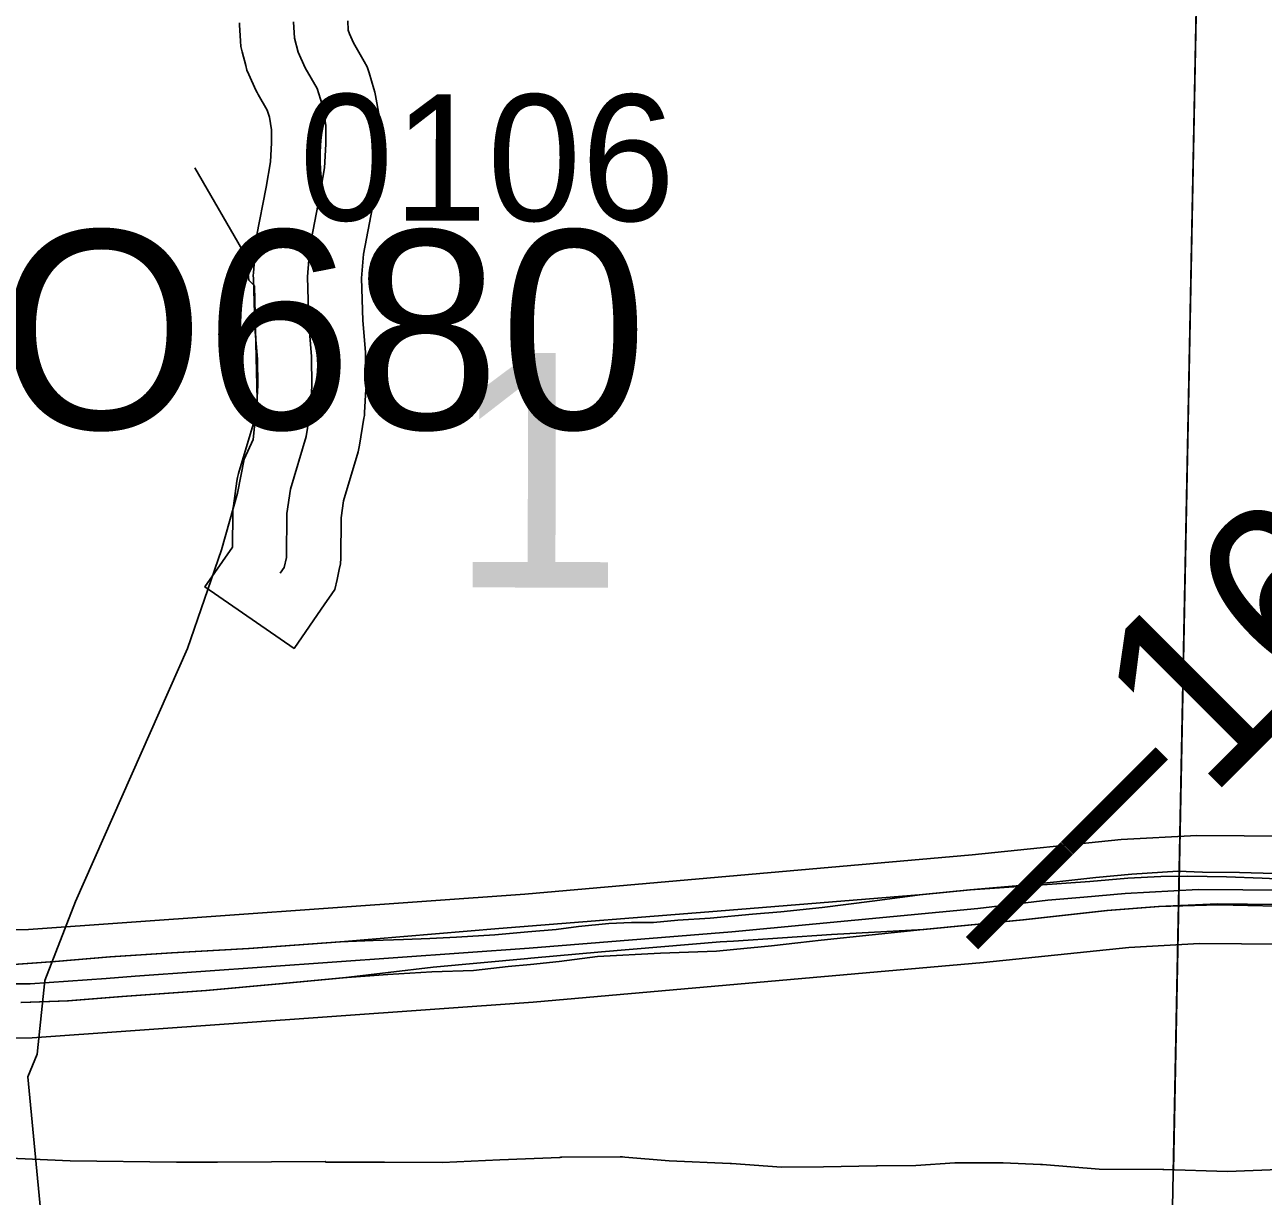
# Model space of a CAD drawing. Extents: x -132.8 to -73.3, y -60 to -26.
# Drawn here: x -122.024 to -121.338, y -33.394 to -32.745 of the extents above; entities that cross this region are included whole.
import ezdxf

# ---------------------------------------------------------------- set-up
doc = ezdxf.new("R2010")
doc.units = 0
for name, color, linetype in [('tdCoDivCarto', 7, 'Continuous'), ('tdCoHydroRiver', 7, 'Continuous'), ('tdCoInt', 7, 'Continuous'), ('tdCoIntCL', 7, 'Continuous'), ('tdCoIntRte', 7, 'Continuous'), ('tdCoPrimary', 7, 'Continuous'), ('tdCoSecRdNmbr', 7, 'Continuous'), ('tdCoSecRteBand', 7, 'Continuous'), ('tdCoSecRteCL', 7, 'Continuous'), ('tdCoSectLine', 7, 'Continuous'), ('tdCoSectLinePart', 7, 'Continuous'), ('tdCoSectNmbr', 7, 'Continuous'), ('tdCoStrucPriMaintName', 7, 'Continuous'), ('tdCoSurfGravel', 7, 'Continuous'), ('tdCoTwpBndry', 7, 'Continuous'), ('tdCoTwpBndryShd', 7, 'Continuous'), ('tdStHwyIntRefPost1', 7, 'Continuous')]:
    doc.layers.add(name, color=color, linetype=linetype)

msp = doc.modelspace()

# ---------------------------------------------------------------- linework, layer by layer
at = {"layer": 'tdCoDivCarto'}
for p, q in [((-121.39427, -33.21692), (-121.41265, -33.21794)), ((-121.37927, -33.21676), (-121.39427, -33.21692)), ((-121.35781, -33.21707), (-121.37927, -33.21676)), ((-121.33816, -33.21786), (-121.35781, -33.21707)), ((-121.46245, -33.22181), (-121.49972, -33.2244)), ((-121.43364, -33.21968), (-121.46245, -33.22181)), ((-121.41265, -33.21794), (-121.43364, -33.21968)), ((-121.32608, -33.21841), (-121.33816, -33.21786)), ((-121.52595, -33.22694), (-121.64008, -33.23609)), ((-121.49972, -33.2244), (-121.52595, -33.22694)), ((-121.64008, -33.23609), (-121.76119, -33.24566)), ((-121.47029, -33.24094), (-121.42375, -33.23584)), ((-121.42375, -33.23584), (-121.39527, -33.2335)), ((-121.39527, -33.2335), (-121.36251, -33.23268)), ((-121.36251, -33.23268), (-121.32958, -33.23331)), ((-121.52555, -33.24626), (-121.47029, -33.24094)), ((-121.76119, -33.24566), (-121.84888, -33.25317)), ((-121.63101, -33.2527), (-121.57682, -33.24908)), ((-121.57682, -33.24908), (-121.52555, -33.24626)), ((-121.89951, -33.25686), (-121.9421, -33.25916)), ((-121.84888, -33.25317), (-121.89951, -33.25686)), ((-121.70423, -33.25862), (-121.63847, -33.25319)), ((-121.63847, -33.25319), (-121.63101, -33.2527)), ((-122.00677, -33.26399), (-122.03761, -33.26629)), ((-121.97639, -33.26146), (-122.00677, -33.26399)), ((-121.9421, -33.25916), (-121.97639, -33.26146)), ((-121.79745, -33.26717), (-121.745, -33.2624)), ((-121.745, -33.2624), (-121.74344, -33.26226)), ((-121.74344, -33.26226), (-121.70423, -33.25862)), ((-121.84731, -33.27303), (-121.79745, -33.26717)), ((-121.92318, -33.28005), (-121.88259, -33.27643)), ((-121.88259, -33.27643), (-121.84731, -33.27303)), ((-122.02562, -33.28685), (-121.99969, -33.28579)), ((-121.99969, -33.28579), (-121.96973, -33.28345)), ((-121.96973, -33.28345), (-121.92318, -33.28005))]:
    msp.add_line(p, q, dxfattribs=at)
for points in [[(-121.32608, -33.21841), (-121.33816, -33.21786), (-121.35781, -33.21707), (-121.37927, -33.21676), (-121.39427, -33.21692), (-121.41265, -33.21794), (-121.43364, -33.21968), (-121.46245, -33.22181), (-121.49972, -33.2244), (-121.52595, -33.22694), (-121.64008, -33.23609), (-121.76119, -33.24566), (-121.84888, -33.25317), (-121.89951, -33.25686), (-121.9421, -33.25916), (-121.97639, -33.26146), (-122.00677, -33.26399), (-122.03761, -33.26629)], [(-121.32608, -33.21841), (-121.33816, -33.21786), (-121.35781, -33.21707), (-121.37927, -33.21676), (-121.39427, -33.21692), (-121.41265, -33.21794), (-121.43364, -33.21968), (-121.46245, -33.22181), (-121.49972, -33.2244), (-121.52595, -33.22694), (-121.64008, -33.23609), (-121.76119, -33.24566), (-121.84888, -33.25317), (-121.89951, -33.25686), (-121.9421, -33.25916), (-121.97639, -33.26146), (-122.00677, -33.26399), (-122.03761, -33.26629)], [(-121.32608, -33.21841), (-121.33816, -33.21786), (-121.35781, -33.21707), (-121.37927, -33.21676), (-121.39427, -33.21692), (-121.41265, -33.21794), (-121.43364, -33.21968), (-121.46245, -33.22181), (-121.49972, -33.2244), (-121.52595, -33.22694), (-121.64008, -33.23609), (-121.76119, -33.24566), (-121.84888, -33.25317), (-121.89951, -33.25686), (-121.9421, -33.25916), (-121.97639, -33.26146), (-122.00677, -33.26399), (-122.03761, -33.26629)], [(-121.63101, -33.2527), (-121.57682, -33.24908), (-121.52555, -33.24626), (-121.47029, -33.24094), (-121.42375, -33.23584), (-121.39527, -33.2335), (-121.36251, -33.23268), (-121.32958, -33.23331), (-121.31037, -33.23457), (-121.27744, -33.23878), (-121.20843, -33.24883)], [(-121.63101, -33.2527), (-121.57682, -33.24908), (-121.52555, -33.24626), (-121.47029, -33.24094), (-121.42375, -33.23584), (-121.39527, -33.2335), (-121.36251, -33.23268), (-121.32958, -33.23331), (-121.31037, -33.23457), (-121.27744, -33.23878), (-121.20843, -33.24883)], [(-121.63101, -33.2527), (-121.57682, -33.24908), (-121.52555, -33.24626), (-121.47029, -33.24094), (-121.42375, -33.23584), (-121.39527, -33.2335), (-121.36251, -33.23268), (-121.32958, -33.23331), (-121.31037, -33.23457), (-121.27744, -33.23878), (-121.20843, -33.24883)], [(-121.74344, -33.26226), (-121.70423, -33.25862), (-121.63847, -33.25319), (-121.63101, -33.2527)], [(-121.74344, -33.26226), (-121.70423, -33.25862), (-121.63847, -33.25319), (-121.63101, -33.2527)], [(-121.74344, -33.26226), (-121.70423, -33.25862), (-121.63847, -33.25319), (-121.63101, -33.2527)], [(-122.02562, -33.28685), (-121.99969, -33.28579), (-121.96973, -33.28345), (-121.92318, -33.28005), (-121.88259, -33.27643), (-121.84731, -33.27303), (-121.79745, -33.26717), (-121.745, -33.2624), (-121.74344, -33.26226)], [(-122.02562, -33.28685), (-121.99969, -33.28579), (-121.96973, -33.28345), (-121.92318, -33.28005), (-121.88259, -33.27643), (-121.84731, -33.27303), (-121.79745, -33.26717), (-121.745, -33.2624), (-121.74344, -33.26226)], [(-122.02562, -33.28685), (-121.99969, -33.28579), (-121.96973, -33.28345), (-121.92318, -33.28005), (-121.88259, -33.27643), (-121.84731, -33.27303), (-121.79745, -33.26717), (-121.745, -33.2624), (-121.74344, -33.26226)]]:
    msp.add_lwpolyline(points, dxfattribs=at)
at = {"layer": 'tdCoHydroRiver'}
msp.add_lwpolyline([(-122.01467, -33.40539), (-122.02205, -33.3279), (-122.01698, -33.31542), (-122.01271, -33.27452), (-121.99576, -33.23082), (-121.93358, -33.09054), (-121.91473, -33.03584), (-121.906, -33.00453), (-121.90234, -32.9857), (-121.8973, -32.9748), (-121.89513, -32.95278), (-121.89658, -32.88964), (-121.89965, -32.8864), (-121.90089, -32.87375), (-121.92953, -32.82407)], dxfattribs=at)
at = {"layer": 'tdCoInt'}
for points in [[(-122.41246, -33.16286), (-122.36619, -33.17473), (-122.2093, -33.22106), (-122.13528, -33.24083), (-122.11392, -33.24458), (-122.08485, -33.24666), (-122.02186, -33.24634), (-121.74666, -33.22678), (-121.49891, -33.20484), (-121.41621, -33.1965), (-121.37438, -33.19414), (-121.32177, -33.19449)], [(-122.41517, -33.22405), (-122.26913, -33.26562), (-122.14839, -33.29945), (-122.12147, -33.30418), (-122.08661, -33.30666), (-122.01977, -33.30634), (-121.74213, -33.28661), (-121.49251, -33.2645), (-121.41196, -33.25636), (-121.37289, -33.25415), (-121.32633, -33.25446)]]:
    msp.add_lwpolyline(points, dxfattribs=at)
at = {"layer": 'tdCoIntCL'}
msp.add_lwpolyline([(-122.05506, -33.27634), (-122.02081, -33.27634), (-121.97873, -33.2734), (-121.96275, -33.2721), (-121.74439, -33.2567), (-121.63198, -33.24763), (-121.49571, -33.23467), (-121.45682, -33.23002), (-121.43692, -33.22839), (-121.41408, -33.22643), (-121.37363, -33.22415), (-121.32405, -33.22447)], dxfattribs=at)
at = {"layer": 'tdCoIntRte'}
for points in [[(-121.33115, -33.2152), (-121.35072, -33.21474), (-121.3712, -33.21451), (-121.38478, -33.21405), (-121.41033, -33.21566), (-121.43035, -33.2175), (-121.45199, -33.2198), (-121.47017, -33.22164), (-121.50009, -33.2244), (-121.52633, -33.22694), (-121.55418, -33.23062), (-121.58203, -33.23407), (-121.60482, -33.2366), (-121.62047, -33.23775), (-121.64395, -33.24006), (-121.6619, -33.24121), (-121.67548, -33.24236), (-121.68768, -33.24236), (-121.70011, -33.24305), (-121.71691, -33.24466), (-121.72934, -33.24627), (-121.74499, -33.24765), (-121.7634, -33.24926), (-121.78458, -33.25064), (-121.79931, -33.25133), (-121.81404, -33.25179), (-121.83084, -33.25248), (-121.84926, -33.25317), (-121.89989, -33.25686), (-121.94247, -33.25916), (-121.97677, -33.26146), (-122.00715, -33.26399), (-122.03799, -33.26629)], [(-121.33115, -33.2152), (-121.35072, -33.21474), (-121.3712, -33.21451), (-121.38478, -33.21405), (-121.41033, -33.21566), (-121.43035, -33.2175), (-121.45199, -33.2198), (-121.47017, -33.22164), (-121.50009, -33.2244), (-121.52633, -33.22694), (-121.55418, -33.23062), (-121.58203, -33.23407), (-121.60482, -33.2366), (-121.62047, -33.23775), (-121.64395, -33.24006), (-121.6619, -33.24121), (-121.67548, -33.24236), (-121.68768, -33.24236), (-121.70011, -33.24305), (-121.71691, -33.24466), (-121.72934, -33.24627), (-121.74499, -33.24765), (-121.7634, -33.24926), (-121.78458, -33.25064), (-121.79931, -33.25133), (-121.81404, -33.25179), (-121.83084, -33.25248), (-121.84926, -33.25317), (-121.89989, -33.25686), (-121.94247, -33.25916), (-121.97677, -33.26146), (-122.00715, -33.26399), (-122.03799, -33.26629)], [(-122.026, -33.28685), (-122.00007, -33.28579), (-121.97011, -33.28345), (-121.92356, -33.28005), (-121.88297, -33.27643), (-121.84769, -33.27303), (-121.82261, -33.27133), (-121.79817, -33.26985), (-121.77522, -33.269), (-121.75588, -33.26687), (-121.74352, -33.26566), (-121.72761, -33.26411), (-121.70636, -33.26134), (-121.67151, -33.25943), (-121.64048, -33.25837), (-121.63102, -33.25744), (-121.61009, -33.25539), (-121.59542, -33.25369), (-121.58246, -33.25221), (-121.52593, -33.24626), (-121.47067, -33.24094), (-121.42413, -33.23584), (-121.39565, -33.2335), (-121.36292, -33.23202), (-121.32955, -33.23244)], [(-122.026, -33.28685), (-122.00007, -33.28579), (-121.97011, -33.28345), (-121.92356, -33.28005), (-121.88297, -33.27643), (-121.84769, -33.27303), (-121.82261, -33.27133), (-121.79817, -33.26985), (-121.77522, -33.269), (-121.75588, -33.26687), (-121.74352, -33.26566), (-121.72761, -33.26411), (-121.70636, -33.26134), (-121.67151, -33.25943), (-121.64048, -33.25837), (-121.63102, -33.25744), (-121.61009, -33.25539), (-121.59542, -33.25369), (-121.58246, -33.25221), (-121.52593, -33.24626), (-121.47067, -33.24094), (-121.42413, -33.23584), (-121.39565, -33.2335), (-121.36292, -33.23202), (-121.32955, -33.23244)]]:
    msp.add_lwpolyline(points, dxfattribs=at)
at = {"layer": 'tdCoPrimary'}
for points in [[(-121.32608, -33.21841), (-121.33816, -33.21786), (-121.35781, -33.21707), (-121.37927, -33.21676), (-121.39427, -33.21692), (-121.41265, -33.21794), (-121.43364, -33.21968), (-121.46245, -33.22181), (-121.49972, -33.2244), (-121.52595, -33.22694), (-121.64008, -33.23609), (-121.76119, -33.24566), (-121.84888, -33.25317), (-121.89951, -33.25686), (-121.9421, -33.25916), (-121.97639, -33.26146), (-122.00677, -33.26399), (-122.03761, -33.26629)], [(-121.32608, -33.21841), (-121.33816, -33.21786), (-121.35781, -33.21707), (-121.37927, -33.21676), (-121.39427, -33.21692), (-121.41265, -33.21794), (-121.43364, -33.21968), (-121.46245, -33.22181), (-121.49972, -33.2244), (-121.52595, -33.22694), (-121.64008, -33.23609), (-121.76119, -33.24566), (-121.84888, -33.25317), (-121.89951, -33.25686), (-121.9421, -33.25916), (-121.97639, -33.26146), (-122.00677, -33.26399), (-122.03761, -33.26629)], [(-121.32608, -33.21841), (-121.33816, -33.21786), (-121.35781, -33.21707), (-121.37927, -33.21676), (-121.39427, -33.21692), (-121.41265, -33.21794), (-121.43364, -33.21968), (-121.46245, -33.22181), (-121.49972, -33.2244), (-121.52595, -33.22694), (-121.64008, -33.23609), (-121.76119, -33.24566), (-121.84888, -33.25317), (-121.89951, -33.25686), (-121.9421, -33.25916), (-121.97639, -33.26146), (-122.00677, -33.26399), (-122.03761, -33.26629)], [(-122.02562, -33.28685), (-121.99969, -33.28579), (-121.96973, -33.28345), (-121.92318, -33.28005), (-121.88259, -33.27643), (-121.84731, -33.27303), (-121.79745, -33.26717), (-121.745, -33.2624), (-121.74344, -33.26226), (-121.70423, -33.25862), (-121.63847, -33.25319), (-121.63101, -33.2527), (-121.57682, -33.24908), (-121.52555, -33.24626), (-121.47029, -33.24094), (-121.42375, -33.23584), (-121.39527, -33.2335), (-121.36251, -33.23268), (-121.32958, -33.23331)], [(-121.63101, -33.2527), (-121.57682, -33.24908), (-121.52555, -33.24626), (-121.47029, -33.24094), (-121.42375, -33.23584), (-121.39527, -33.2335), (-121.36251, -33.23268), (-121.32958, -33.23331), (-121.31037, -33.23457), (-121.27744, -33.23878), (-121.20843, -33.24883)], [(-121.63101, -33.2527), (-121.57682, -33.24908), (-121.52555, -33.24626), (-121.47029, -33.24094), (-121.42375, -33.23584), (-121.39527, -33.2335), (-121.36251, -33.23268), (-121.32958, -33.23331), (-121.31037, -33.23457), (-121.27744, -33.23878), (-121.20843, -33.24883)], [(-121.74344, -33.26226), (-121.70423, -33.25862), (-121.63847, -33.25319), (-121.63101, -33.2527)], [(-121.74344, -33.26226), (-121.70423, -33.25862), (-121.63847, -33.25319), (-121.63101, -33.2527)], [(-122.02562, -33.28685), (-121.99969, -33.28579), (-121.96973, -33.28345), (-121.92318, -33.28005), (-121.88259, -33.27643), (-121.84731, -33.27303), (-121.79745, -33.26717), (-121.745, -33.2624), (-121.74344, -33.26226)], [(-122.02562, -33.28685), (-121.99969, -33.28579), (-121.96973, -33.28345), (-121.92318, -33.28005), (-121.88259, -33.27643), (-121.84731, -33.27303), (-121.79745, -33.26717), (-121.745, -33.2624), (-121.74344, -33.26226)]]:
    msp.add_lwpolyline(points, dxfattribs=at)
at = {"layer": 'tdCoSecRteBand'}
for points in [[(-121.84481, -32.74271), (-121.84454, -32.74776), (-121.84397, -32.74995), (-121.84171, -32.75491), (-121.83574, -32.76529), (-121.83405, -32.76823), (-121.83306, -32.77147), (-121.83035, -32.78035), (-121.82981, -32.78213), (-121.82949, -32.78397), (-121.82751, -32.79532), (-121.82707, -32.79787), (-121.82707, -32.80046), (-121.82707, -32.81106), (-121.82707, -32.81191), (-121.82712, -32.81276), (-121.82786, -32.82583), (-121.82795, -32.82749), (-121.82823, -32.82914), (-121.83094, -32.84517), (-121.831, -32.84553), (-121.83107, -32.84589), (-121.83616, -32.87202), (-121.83715, -32.88524), (-121.83648, -32.9088), (-121.83506, -32.92627), (-121.83498, -32.92725), (-121.83496, -32.92824), (-121.83472, -32.94477), (-121.8347, -32.94586), (-121.83476, -32.94694), (-121.8355, -32.95977), (-121.83559, -32.96134), (-121.83585, -32.96289), (-121.83832, -32.97793), (-121.83862, -32.9798), (-121.83916, -32.98161), (-121.84718, -33.00864), (-121.84855, -33.01806), (-121.84877, -33.04046), (-121.8488, -33.04367), (-121.84952, -33.04681), (-121.85075, -33.05223), (-121.85204, -33.05789), (-121.85534, -33.06266), (-121.85756, -33.06587), (-121.87463, -33.09053), (-121.92397, -33.05638), (-121.90871, -33.03435), (-121.90852, -33.01544), (-121.9085, -33.01342), (-121.90821, -33.01143), (-121.90624, -32.99786), (-121.90593, -32.99572), (-121.90531, -32.99365), (-121.89722, -32.96636), (-121.89531, -32.95474), (-121.89473, -32.94457), (-121.89494, -32.93013), (-121.89634, -32.91287), (-121.89641, -32.91208), (-121.89643, -32.9113), (-121.89717, -32.88541), (-121.89721, -32.88386), (-121.8971, -32.88232), (-121.89586, -32.86579), (-121.89573, -32.86403), (-121.89539, -32.86229), (-121.89004, -32.83479), (-121.88767, -32.82077), (-121.88707, -32.81021), (-121.88707, -32.80305), (-121.88828, -32.79609), (-121.88946, -32.79224), (-121.89443, -32.78359), (-121.89512, -32.78238), (-121.8957, -32.78112), (-121.89964, -32.77249), (-121.90075, -32.77007), (-121.90141, -32.76751), (-121.90338, -32.75986), (-121.90413, -32.75697), (-121.90429, -32.75399), (-121.90478, -32.74486), (-121.90484, -32.74378)], [(-122.0362, -33.3729), (-121.9987, -33.37457), (-121.93975, -33.37522), (-121.91702, -33.37518), (-121.88715, -33.37513), (-121.85729, -33.3748), (-121.85729, -33.37507), (-121.85702, -33.37507), (-121.85702, -33.37518), (-121.82445, -33.37533), (-121.79239, -33.37539), (-121.76055, -33.37401), (-121.76054, -33.37401), (-121.76053, -33.37401), (-121.72726, -33.37259), (-121.72671, -33.37257), (-121.72615, -33.37256), (-121.69387, -33.37239), (-121.69255, -33.37238), (-121.69123, -33.37249), (-121.66665, -33.37452), (-121.63295, -33.37603), (-121.63255, -33.37605), (-121.63215, -33.37608), (-121.60446, -33.37805), (-121.58121, -33.37793), (-121.55189, -33.37727), (-121.55164, -33.37727), (-121.55139, -33.37727), (-121.52996, -33.37715), (-121.50852, -33.37562), (-121.50738, -33.37554), (-121.50623, -33.37554), (-121.48282, -33.37566), (-121.48226, -33.37566), (-121.48171, -33.37568), (-121.461, -33.37656), (-121.46047, -33.37658), (-121.45994, -33.37662), (-121.42843, -33.37907), (-121.39325, -33.37935), (-121.39294, -33.37936), (-121.39264, -33.37937), (-121.35741, -33.38037)], [(-121.35741, -33.38037), (-121.32885, -33.37926)]]:
    msp.add_lwpolyline(points, dxfattribs=at)
at = {"layer": 'tdCoSecRteCL'}
msp.add_lwpolyline([(-121.88222, -33.04879), (-121.88, -33.04558), (-121.87877, -33.04016), (-121.87852, -33.01574), (-121.87655, -33.00218), (-121.86792, -32.97308), (-121.86545, -32.95804), (-121.86471, -32.94521), (-121.86496, -32.92869), (-121.86644, -32.91044), (-121.86718, -32.88455), (-121.86595, -32.86803), (-121.86052, -32.84016), (-121.85781, -32.82413), (-121.85707, -32.81106), (-121.85707, -32.80046), (-121.85904, -32.78911), (-121.86176, -32.78023), (-121.86841, -32.76864), (-121.87236, -32.76001), (-121.87433, -32.75237), (-121.87483, -32.74324)], dxfattribs=at)
at = {"layer": 'tdCoSectLine'}
msp.add_lwpolyline([(-121.38792, -33.40952), (-121.3677, -32.37995)], dxfattribs=at)
at = {"layer": 'tdCoSectLinePart'}
msp.add_lwpolyline([(-121.38734, -33.37984), (-121.36829, -32.40995)], dxfattribs=at)
at = {"layer": 'tdCoSurfGravel'}
msp.add_lwpolyline([(-121.88222, -33.04879), (-121.88, -33.04558), (-121.87877, -33.04016), (-121.87852, -33.01574), (-121.87655, -33.00218), (-121.86792, -32.97308), (-121.86545, -32.95804), (-121.86471, -32.94521), (-121.86496, -32.92869), (-121.86644, -32.91044), (-121.86718, -32.88455), (-121.86595, -32.86803), (-121.86052, -32.84016), (-121.85781, -32.82413), (-121.85707, -32.81106), (-121.85707, -32.80046), (-121.85904, -32.78911), (-121.86176, -32.78023), (-121.86841, -32.76864), (-121.87236, -32.76001), (-121.87433, -32.75237), (-121.87483, -32.74324)], dxfattribs=at)
at = {"layer": 'tdCoTwpBndry'}
for points in [[(-121.38369, -33.19367), (-121.36829, -32.40993)], [(-121.38734, -33.37954), (-121.38487, -33.25397)]]:
    msp.add_lwpolyline(points, dxfattribs=at)
at = {"layer": 'tdCoTwpBndryShd'}
msp.add_lwpolyline([(-121.72207, -44.36169), (-121.68838, -43.37031), (-121.65893, -42.36884), (-121.6344, -41.36243), (-121.60381, -40.38852), (-121.59508, -39.38694), (-121.54471, -38.37926), (-121.51522, -37.38932), (-121.48437, -36.38166), (-121.44565, -35.39963), (-121.41781, -34.40454), (-121.38792, -33.40952), (-121.3677, -32.37995)], dxfattribs=at)

# ---------------------------------------------------------------- texts
at = {"layer": 'tdCoSecRdNmbr'}
msp.add_text('0106', height=0.07, rotation=359.90857, dxfattribs=at).set_placement((-121.87171, -32.85328))
at = {"layer": 'tdCoSectNmbr'}
msp.add_text('1', height=0.13, rotation=359.90852, dxfattribs=at).set_placement((-121.78885, -33.05669))
at = {"layer": 'tdCoStrucPriMaintName'}
msp.add_text('78151O680', height=0.11, dxfattribs=at).set_placement((-122.44759, -32.96887))
msp.add_text('78151O680', height=0.11, dxfattribs=at).set_placement((-122.44759, -32.96887))
msp.add_text('78151O680', height=0.11, dxfattribs=at).set_placement((-122.44759, -32.96887))
at = {"layer": 'tdStHwyIntRefPost1'}
msp.add_text('‒‒16', height=0.1, rotation=45, dxfattribs=at).set_placement((-121.47283, -33.2799))

doc.saveas('drawing.dxf')
